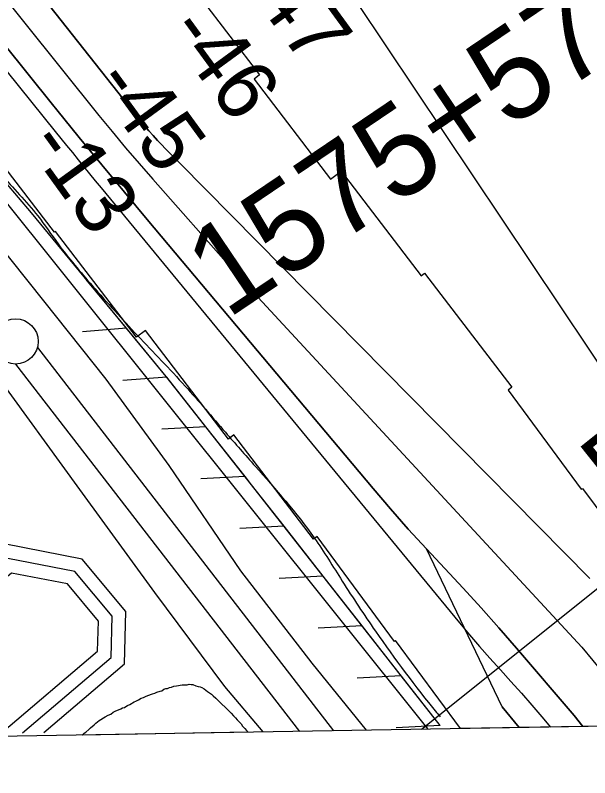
# Model space of a CAD drawing. Extents: x 3887375 to 3925618, y 296674 to 322633.
# Drawn here: x 3901319 to 3901955, y 302226 to 303069 of the extents above; entities that cross this region are included whole.
import ezdxf

# ---------------------------------------------------------------- set-up
doc = ezdxf.new("R2010")
doc.units = 0
for name, color, linetype in [('V-GRID-FRAM', 7, 'Continuous'), ('V-LEVE-TOET', 7, 'Continuous'), ('V-RIVR-EDGE', 7, 'Continuous'), ('V-RIVR-RANG', 7, 'Continuous'), ('V-RIVR-RANG-IDEN', 7, 'Continuous'), ('V-ROAD-CNTR', 7, 'Continuous'), ('V-RRAP-FSHR', 7, 'Continuous'), ('V-RRAP-RVMT', 7, 'Continuous'), ('V-SITE-VEGE', 7, 'Continuous'), ('V-SURV-IDEN', 7, 'Continuous'), ('V-SURV-LINE', 7, 'Continuous'), ('V-TOPO-DPTH', 7, 'Continuous'), ('V-TOPO-MAJR', 7, 'Continuous'), ('V-TOPO-MINR', 7, 'Continuous')]:
    doc.layers.add(name, color=color, linetype=linetype)

msp = doc.modelspace()

# ---------------------------------------------------------------- linework, layer by layer
at = {"layer": 'V-GRID-FRAM'}
msp.add_lwpolyline([(3891343.33, 320285.84), (3923192.81, 320832.52), (3923512.79, 302652.88), (3891647.44, 302105.93), (3891343.33, 320285.84)], dxfattribs=at)
at = {"layer": 'V-LEVE-TOET'}
for points in [[(3901707.73, 302278.61), (3901647.69, 302352.58), (3901568.61, 302454.8), (3901489.37, 302571.22), (3901419.63, 302666.92), (3901350.94, 302753.56), (3901260.77, 302865.88), (3901184.04, 302961.13), (3901104.11, 303054.27), (3901034.71, 303135.98), (3900953.2, 303236.1), (3900808.82, 303408.54), (3900661.39, 303583.59), (3900535.58, 303736.38), (3900409.95, 303890.67), (3900289.1, 304039.54), (3900169.55, 304191.45), (3900063.81, 304326.29), (3899978.96, 304436.59), (3899860.38, 304585.86), (3899743.53, 304733.26)], [(3901593.34, 302276.64), (3901551.16, 302327.07), (3901473.76, 302430.82), (3901390.76, 302544.92), (3901295.47, 302675.34), (3901201.49, 302790.08), (3901115.87, 302885.42), (3901059.27, 302956.11), (3900993.13, 303034.26), (3900919.31, 303122.17), (3900794.44, 303275.91), (3900678.06, 303414.99), (3900578.17, 303534.01), (3900459.67, 303676.09), (3900342.15, 303815.91), (3900217.23, 303973.44), (3900106.77, 304107.28), (3900018.3, 304237.4), (3899953.62, 304320.11), (3899883.39, 304409.19), (3899779.41, 304538), (3899658.35, 304689.71)]]:
    msp.add_lwpolyline(points, dxfattribs=at)
at = {"layer": 'V-RIVR-EDGE'}
msp.add_spline([(3894498.05, 310522.42), (3894530.03, 310496.11), (3894553.78, 310474.69), (3894579.94, 310451.31), (3894614.83, 310419.17), (3894633.24, 310400.67), (3894662.79, 310372.43), (3894685.08, 310353.44), (3894692.35, 310347.11), (3894709.79, 310328.13), (3894746.59, 310285.3), (3894785.84, 310252.18), (3894809.57, 310225.9), (3894830.41, 310205.45), (3894852.71, 310189.85), (3894866.75, 310171.85), (3894915.18, 310120.25), (3894950.06, 310083.74), (3894971.37, 310062.81), (3894999, 310039.43), (3895025.16, 310017.03), (3895052.79, 309992.68), (3895092.99, 309952.27), (3895110.91, 309932.8), (3895141.44, 309903.1), (3895188.91, 309855.88), (3895222.82, 309821.31), (3895255.75, 309784.32), (3895319.22, 309722.49), (3895350.7, 309688.42), (3895358.44, 309676.26), (3895364.73, 309669.44), (3895374.92, 309663.11), (3895388.97, 309650.44), (3895410.77, 309628.05), (3895448.54, 309583.28), (3895480.52, 309554.06), (3895503.76, 309527.78), (3895533.8, 309499.54), (3895577.4, 309454.75), (3895606.95, 309425.54), (3895653.45, 309378.81), (3895685.92, 309349.1), (3895719.83, 309314.54), (3895749.38, 309285.81), (3895790.55, 309242.49), (3895837.06, 309195.75), (3895863.69, 309164.12), (3895900.02, 309127.61), (3895944.1, 309081.37), (3895955.73, 309070.65), (3895974.63, 309054.58), (3896002.25, 309033.14), (3896032.78, 309003.93), (3896062.81, 308972.29), (3896082.67, 308950.39), (3896119.48, 308911.93), (3896139.34, 308892.46), (3896151.96, 308889.51), (3896163.12, 308883.66), (3896167.95, 308873.93), (3896170.35, 308862.27), (3896184.39, 308844.27), (3896211.03, 308816.04), (3896224.12, 308810.18), (3896236.73, 308802.37), (3896249.8, 308786.8), (3896255.61, 308776.59), (3896270.64, 308766.35), (3896280.32, 308753.22), (3896295.82, 308737.15), (3896375.27, 308661.2), (3896425.17, 308610.08), (3896464.41, 308570.65), (3896519.63, 308515.64), (3896548.69, 308483.03), (3896563.22, 308467.45), (3896597.61, 308430.94), (3896635.89, 308396.37), (3896666.41, 308365.7), (3896681.42, 308349.64), (3896712.43, 308320.42), (3896746.34, 308287.31), (3896777.36, 308260.04), (3896801.58, 308235.7), (3896820.47, 308215.26), (3896842.76, 308195.29), (3896851.46, 308181.19), (3896882.46, 308148.57), (3896918.81, 308116.43), (3896962.9, 308074.56), (3896997.76, 308033.19), (3897029.24, 307998.63), (3897042.32, 307985), (3897083.5, 307945.57), (3897107.23, 307918.31), (3897123.21, 307898.85), (3897130, 307898.83), (3897142.13, 307892.97), (3897145.99, 307882.28), (3897149.85, 307874.01), (3897162.93, 307860.38), (3897188.6, 307833.12), (3897229.29, 307788.83), (3897267.56, 307752.31), (3897300.5, 307715.81), (3897334.4, 307680.27), (3897361.53, 307651.07), (3897384.78, 307628.19), (3897411.42, 307598.98), (3897445.81, 307563.45), (3897494.26, 307516.71), (3897543.17, 307462.68), (3897584.83, 307418.38), (3897609.05, 307394.04), (3897646.83, 307355.58), (3897678.81, 307323.94), (3897715.15, 307290.34), (3897751.96, 307253.34), (3897766.97, 307236.31), (3897837.68, 307158.43), (3897886.6, 307104.4), (3897936, 307048.43), (3897965.54, 307015.34), (3898010.59, 306970.06), (3898027.54, 306949.14), (3898044.99, 306935.98), (3898063.87, 306914.08), (3898089.05, 306882.46), (3898117.14, 306854.7), (3898160.23, 306801.18), (3898195.59, 306763.7), (3898235.79, 306719.89), (3898261.46, 306693.6), (3898297.3, 306650.78), (3898332.65, 306612.33), (3898369.94, 306568.04), (3898397.54, 306534.95), (3898422.23, 306505.75), (3898462.9, 306455.14), (3898495.34, 306417.18), (3898521.97, 306382.15), (3898601.37, 306284.34), (3898652.22, 306228.37), (3898693.37, 306177.28), (3898729.68, 306130.57), (3898777.13, 306074.12), (3898825.55, 306014.26), (3898848.79, 305986.04), (3898903.98, 305917.43), (3898957.25, 305854.65), (3898984.35, 305818.16), (3899049.73, 305744.67), (3899107.84, 305679.45), (3899129.14, 305651.72), (3899142.69, 305630.31), (3899156.24, 305611.83), (3899175.12, 305587.98), (3899224.03, 305529.59), (3899255.99, 305493.57), (3899288.9, 305449.3), (3899312.61, 305415.24), (3899375.55, 305336.9), (3899410.9, 305296.02), (3899442.85, 305252.24), (3899470.43, 305211.86), (3899531.42, 305133.52), (3899579.35, 305071.24), (3899616.14, 305025.99), (3899647.13, 304986.09), (3899690.7, 304931.1), (3899729.41, 304876.62), (3899753.62, 304846.93), (3899770.56, 304821.64), (3899817.5, 304755.48), (3899845.56, 304713.16), (3899868.3, 304677.16), (3899889.6, 304650.4), (3899911.39, 304623.64), (3899955.44, 304569.14), (3899987.39, 304526.81), (3900012.56, 304494.21), (3900025.63, 304476.21), (3900037.24, 304456.75), (3900061.94, 304431.93), (3900070.67, 304424.13), (3900074.53, 304414.41), (3900074.99, 304404.21), (3900073.03, 304397.9), (3900071.55, 304388.68), (3900071.54, 304383.82), (3900075.9, 304378.96), (3900087.05, 304374.07), (3900096.26, 304367.74), (3900108.39, 304362.37), (3900117.11, 304353.6), (3900140.84, 304326.35), (3900165.54, 304299.09), (3900226.07, 304227.55), (3900277.87, 304164.29), (3900319.98, 304105.91), (3900352.41, 304062.61), (3900384.36, 304023.2), (3900411.47, 303988.16), (3900438.1, 303954.1), (3900462.8, 303926.85), (3900556.24, 303812.49), (3900597.89, 303762.85), (3900633.71, 303716.63), (3900652.59, 303691.33), (3900701.96, 303626.62), (3900774.57, 303530.77), (3900849.12, 303437.34), (3900903.35, 303371.16), (3900928.05, 303343.42), (3900948.87, 303317.63), (3901001.17, 303258.26), (3901038.95, 303216.88), (3901074.78, 303173.09), (3901092.2, 303147.31), (3901171.6, 303050.47), (3901205, 303008.62), (3901238.41, 302968.23), (3901274.74, 302927.83), (3901303.3, 302893.77), (3901343.98, 302847.53), (3901366.73, 302816.4), (3901404.5, 302770.17), (3901454.38, 302715.17), (3901507.18, 302659.19), (3901551.73, 302608.09), (3901584.66, 302570.61), (3901650.02, 302491.29), (3901680.99, 302443.62), (3901717.76, 302388.17), (3901785.52, 302298.16), (3901789.55, 302293.3)], degree=3, dxfattribs=at)
at = {"layer": 'V-RIVR-RANG'}
msp.add_line((3901768.62, 302279.65), (3902160.46, 302592.92), dxfattribs=at)
at = {"layer": 'V-ROAD-CNTR'}
for points in [[(3901350.86, 302276.23), (3901439.92, 302351.9), (3901441.44, 302409.91), (3901393.16, 302467.75), (3901306.69, 302484.63), (3901062.99, 302283.01)], [(3901327.22, 302275.83), (3901425.1, 302358.99), (3901426.3, 302404.64), (3901385.06, 302454.05), (3901310.79, 302468.54), (3901072.55, 302271.46)], [(3901303.58, 302275.42), (3901410.28, 302366.08), (3901411.16, 302399.37), (3901376.96, 302440.35), (3901314.88, 302452.46), (3901096.58, 302271.87)]]:
    msp.add_lwpolyline(points, dxfattribs=at)
at = {"layer": 'V-RRAP-FSHR'}
for p, q in [((3901442.21, 302723.17), (3901393.53, 302719.33)), ((3901486.75, 302669.18), (3901438.07, 302665.33)), ((3901530.08, 302614.2), (3901481.33, 302611.43)), ((3901573.42, 302559.23), (3901524.67, 302556.46)), ((3901616.62, 302504.16), (3901567.86, 302501.53)), ((3901659.8, 302449.06), (3901611.04, 302446.43)), ((3901702.97, 302393.96), (3901654.21, 302391.33)), ((3901746.14, 302338.86), (3901697.38, 302336.23)), ((3901789.32, 302283.76), (3901740.55, 302281.13))]:
    msp.add_line(p, q, dxfattribs=at)
for points in [[(3891468.38, 312810.08), (3891592.07, 312735.45), (3892299.93, 312230.23), (3893039.21, 311719.28), (3893631.65, 311277.12), (3894117.75, 310846), (3894636.93, 310371.58), (3895241.96, 309786.83), (3895348.82, 309658.26), (3895604.32, 309398.25), (3896430.18, 308555.06), (3897023.94, 307973.73), (3897641.56, 307335.08), (3898033.61, 306930.91), (3898562.18, 306317.87), (3899280.35, 305434.23), (3899629.7, 304981.52), (3900046.19, 304414.8), (3900422.65, 303959.37), (3901188.76, 303011.8), (3901775.81, 302279.78)], [(3901789.31, 302283.76), (3901580.61, 302550.11), (3901486.3, 302669.72), (3901336.95, 302850.78), (3900933.83, 303326.1), (3900183.19, 304271.3)], [(3901442.21, 302723.17), (3901397.66, 302777.17)], [(3901486.74, 302669.17), (3901486.3, 302669.72), (3901442.21, 302723.17)], [(3901530.08, 302614.2), (3901486.74, 302669.17)], [(3901573.42, 302559.23), (3901530.08, 302614.2)], [(3901616.62, 302504.16), (3901580.61, 302550.11), (3901573.42, 302559.23)], [(3901659.8, 302449.06), (3901616.62, 302504.16)], [(3901702.97, 302393.96), (3901659.8, 302449.06)], [(3901789.31, 302283.76), (3901746.14, 302338.86), (3901702.97, 302393.96)]]:
    msp.add_lwpolyline(points, dxfattribs=at)
at = {"layer": 'V-RRAP-RVMT'}
for p, q in [((3901492.43, 303130.12), (3901589.49, 303003.39)), ((3901589.49, 303003.39), (3901583.38, 302998.69)), ((3901583.38, 302998.69), (3901668.17, 302888.07)), ((3901362.38, 302829.36), (3901274.65, 302943.79)), ((3901668.17, 302888.07), (3901679.7, 302896.9)), ((3901679.7, 302896.9), (3901768.35, 302781.18)), ((3901363.61, 302830.29), (3901362.38, 302829.36)), ((3901453.33, 302713.22), (3901363.61, 302830.29)), ((3901768.35, 302781.18), (3901772.04, 302784.05)), ((3901772.04, 302784.05), (3901868.74, 302657.85)), ((3901463.18, 302720.76), (3901453.33, 302713.22)), ((3901555.21, 302600.67), (3901463.18, 302720.76)), ((3901868.74, 302657.85), (3901864.64, 302654.69)), ((3901864.64, 302654.69), (3901945.58, 302545.1)), ((3901561.02, 302605.12), (3901555.21, 302600.67)), ((3901649.38, 302489.76), (3901561.02, 302605.12)), ((3901945.58, 302545.1), (3901946.79, 302545.99)), ((3901946.79, 302545.99), (3902034.96, 302426.87)), ((3901653.25, 302492.68), (3901649.38, 302489.76)), ((3901738.82, 302376.88), (3901653.25, 302492.68)), ((3901740.05, 302377.78), (3901738.82, 302376.88)), ((3901812, 302280.4), (3901740.05, 302377.78)), ((3902172.88, 302286.59), (3901812, 302280.4))]:
    msp.add_line(p, q, dxfattribs=at)
at = {"layer": 'V-SITE-VEGE'}
for p, q in [((3901509.31, 302328.94), (3901511.71, 302329.36)), ((3901511.71, 302329.36), (3901513.72, 302328.99)), ((3901475.77, 302320.55), (3901479.36, 302321.8)), ((3901479.36, 302321.8), (3901481.35, 302322.22)), ((3901481.35, 302322.22), (3901483.74, 302323.85)), ((3901483.74, 302323.85), (3901485.73, 302324.67)), ((3901485.73, 302324.67), (3901487.73, 302324.69)), ((3901487.73, 302324.69), (3901489.72, 302325.92)), ((3901489.72, 302325.92), (3901492.12, 302326.34)), ((3901492.12, 302326.34), (3901494.52, 302327.17)), ((3901494.52, 302327.17), (3901497.71, 302327.61)), ((3901497.71, 302327.61), (3901503.71, 302328.88)), ((3901503.71, 302328.88), (3901509.31, 302328.94)), ((3901513.72, 302328.99), (3901515.72, 302329.01)), ((3901515.72, 302329.01), (3901518.94, 302327.84)), ((3901518.94, 302327.84), (3901521.75, 302327.07)), ((3901521.75, 302327.07), (3901523.76, 302326.7)), ((3901523.76, 302326.7), (3901525.77, 302325.92)), ((3901525.77, 302325.92), (3901528.19, 302324.34)), ((3901528.19, 302324.34), (3901531.82, 302321.58)), ((3901531.82, 302321.58), (3901536.27, 302318.42)), ((3901455.43, 302312.32), (3901458.62, 302313.96)), ((3901458.62, 302313.96), (3901461.01, 302314.78)), ((3901461.01, 302314.78), (3901463.4, 302316.01)), ((3901463.4, 302316.01), (3901465.79, 302316.84)), ((3901465.79, 302316.84), (3901470.98, 302318.9)), ((3901470.98, 302318.9), (3901473.77, 302319.73)), ((3901473.77, 302319.73), (3901475.77, 302320.55)), ((3901536.27, 302318.42), (3901538.29, 302316.44)), ((3901538.29, 302316.44), (3901541.12, 302314.08)), ((3901541.12, 302314.08), (3901558.12, 302297.44)), ((3901439.91, 302303.74), (3901441.5, 302304.95)), ((3901441.5, 302304.95), (3901443.49, 302305.78)), ((3901443.49, 302305.78), (3901445.88, 302307.01)), ((3901445.88, 302307.01), (3901450.65, 302309.86)), ((3901450.65, 302309.86), (3901452.65, 302310.68)), ((3901452.65, 302310.68), (3901455.43, 302312.32)), ((3901421.98, 302295.12), (3901424.77, 302296.36)), ((3901424.77, 302296.36), (3901427.55, 302298.39)), ((3901427.55, 302298.39), (3901429.54, 302299.61)), ((3901429.54, 302299.61), (3901435.92, 302302.09)), ((3901435.92, 302302.09), (3901437.91, 302303.31)), ((3901437.91, 302303.31), (3901439.91, 302303.74)), ((3901558.12, 302297.44), (3901560.56, 302294.67)), ((3901408.46, 302286.56), (3901412.03, 302289.41)), ((3901412.03, 302289.41), (3901418.8, 302293.49)), ((3901418.8, 302293.49), (3901421.98, 302295.12)), ((3901560.56, 302294.67), (3901562.99, 302292.29)), ((3901562.99, 302292.29), (3901564.62, 302289.9)), ((3901564.62, 302289.9), (3901569.07, 302285.55)), ((3901397.36, 302276.43), (3901400.53, 302279.27)), ((3901400.53, 302279.27), (3901402.51, 302281.29)), ((3901402.51, 302281.29), (3901406.48, 302284.54)), ((3901406.48, 302284.54), (3901408.46, 302286.56)), ((3901569.07, 302285.55), (3901570.7, 302283.16)), ((3901570.7, 302283.16), (3901573.13, 302280.39)), ((3901573.13, 302280.39), (3901575.16, 302278.41)), ((3901576.93, 302276.36), (3901393.14, 302273.21)), ((3901393.14, 302273.21), (3901395.37, 302275.2)), ((3901395.37, 302275.2), (3901397.36, 302276.43)), ((3901575.16, 302278.41), (3901576.93, 302276.36))]:
    msp.add_line(p, q, dxfattribs=at)
at = {"layer": 'V-SURV-LINE'}
for points in [[(3901343.61, 302701.95), (3901671.46, 302277.99)], [(3901634.04, 302277.34), (3901319.87, 302683.6)]]:
    msp.add_lwpolyline(points, dxfattribs=at)
msp.add_circle((3901319.51, 302708.59), 25, dxfattribs=at)
at = {"layer": 'V-TOPO-DPTH'}
for p, q in [((3901947.42, 302282.72), (3901876.73, 302281.51)), ((3902014.91, 302283.88), (3901947.42, 302282.72))]:
    msp.add_line(p, q, dxfattribs=at)
for points in [[(3900687.66, 303863.75), (3900990.31, 303484.18), (3900999.73, 303472.38), (3901009.14, 303460.59), (3901018.56, 303448.79), (3901027.99, 303437), (3901087.45, 303362.63), (3901126.63, 303313.67), (3901165.83, 303264.73), (3901205.07, 303215.82), (3901244.33, 303166.93), (3901411.8, 302958.59), (3901426.4, 302940.68), (3901441.17, 302922.91), (3901456.19, 302905.35), (3901471.37, 302887.93), (3901558.05, 302789.9), (3901587.85, 302757.26), (3901946.37, 302370.63), (3901982.67, 302326.04)], [(3900687.66, 303863.75), (3900990.31, 303484.18), (3900999.73, 303472.38), (3901009.14, 303460.59), (3901018.56, 303448.79), (3901027.99, 303437), (3901087.45, 303362.63), (3901126.63, 303313.67), (3901165.83, 303264.73), (3901205.07, 303215.82), (3901244.33, 303166.93), (3901411.8, 302958.59), (3901426.4, 302940.68), (3901441.17, 302922.91), (3901456.19, 302905.35), (3901471.37, 302887.93), (3901558.05, 302789.9), (3901587.85, 302757.26), (3901946.37, 302370.63), (3901982.67, 302326.04)], [(3901955.17, 302446.52), (3901501.65, 302905.49), (3901489.73, 302917.16), (3901476.48, 302930.98), (3901471.6, 302936.21), (3901466.82, 302941.54), (3901462.2, 302947), (3901457.68, 302952.54), (3901237.25, 303231.21), (3901204.19, 303273.32), (3901171.35, 303315.59), (3901138.81, 303358.11), (3901106.49, 303400.79), (3901095.19, 303415.82), (3901068.91, 303451.28), (3901042.94, 303486.95), (3901017.45, 303522.97), (3900992.27, 303559.22), (3900962.22, 303603.08), (3900922.1, 303661.32), (3900881.77, 303719.42), (3900841.15, 303777.31), (3900800.31, 303835.05)], [(3901955.17, 302446.52), (3901501.65, 302905.49), (3901489.73, 302917.16), (3901476.48, 302930.98), (3901471.6, 302936.21), (3901466.82, 302941.54), (3901462.2, 302947), (3901457.68, 302952.54), (3901237.25, 303231.21), (3901204.19, 303273.32), (3901171.35, 303315.59), (3901138.81, 303358.11), (3901106.49, 303400.79), (3901095.19, 303415.82), (3901068.91, 303451.28), (3901042.94, 303486.95), (3901017.45, 303522.97), (3900992.27, 303559.22), (3900962.22, 303603.08), (3900922.1, 303661.32), (3900881.77, 303719.42), (3900841.15, 303777.31), (3900800.31, 303835.05)], [(3901947.42, 302282.72), (3901937.57, 302294.74), (3901873.92, 302369.37), (3901854.47, 302391.78), (3901834.78, 302413.96), (3901814.71, 302435.82), (3901794.4, 302457.44), (3901774.11, 302479.09), (3901754.11, 302500.99), (3901734.52, 302523.27), (3901715.22, 302545.8), (3901465.13, 302843.37), (3901439.94, 302873.53), (3901414.87, 302903.79), (3901389.98, 302934.2), (3901365.22, 302964.71), (3901360.45, 302970.63), (3901333.41, 303004.18), (3901306.37, 303037.74), (3901279.36, 303071.32)], [(3901876.73, 302281.51), (3901857.94, 302304.41), (3901774.11, 302479.09)], [(3901774.11, 302479.09), (3901794.4, 302457.44), (3901814.71, 302435.82), (3901834.78, 302413.96), (3901854.47, 302391.78), (3901873.92, 302369.37), (3901937.57, 302294.74), (3901947.42, 302282.72)]]:
    msp.add_lwpolyline(points, dxfattribs=at)
at = {"layer": 'V-TOPO-MAJR'}
msp.add_lwpolyline([(3901411.05, 303817.55), (3901427.91, 303794.94), (3901429.55, 303792.7), (3901431.16, 303790.45), (3901432.73, 303788.17), (3901434.28, 303785.87), (3901444.52, 303770.34), (3901662.36, 303138.67), (3901673.77, 303120.11), (3901685.36, 303101.65), (3901697.2, 303083.36), (3902082.49, 302508.43)], dxfattribs=at)
at = {"layer": 'V-TOPO-MINR'}
for points in [[(3900687.66, 303863.75), (3900990.31, 303484.18), (3900999.73, 303472.38), (3901009.14, 303460.59), (3901018.56, 303448.79), (3901027.99, 303437), (3901087.45, 303362.63), (3901126.63, 303313.67), (3901165.83, 303264.73), (3901205.07, 303215.82), (3901244.33, 303166.93), (3901411.8, 302958.59), (3901426.4, 302940.68), (3901441.17, 302922.91), (3901456.19, 302905.35), (3901471.37, 302887.93), (3901558.05, 302789.9), (3901587.85, 302757.26), (3901946.37, 302370.63), (3901982.67, 302326.04)], [(3900800.31, 303835.05), (3900841.15, 303777.31), (3900881.77, 303719.42), (3900922.1, 303661.32), (3900962.22, 303603.08), (3900992.27, 303559.22), (3901017.45, 303522.97), (3901042.94, 303486.95), (3901068.91, 303451.28), (3901095.19, 303415.82), (3901106.49, 303400.79), (3901138.81, 303358.11), (3901171.35, 303315.59), (3901204.19, 303273.32), (3901237.25, 303231.21), (3901457.68, 302952.54), (3901462.2, 302947), (3901466.82, 302941.54), (3901471.6, 302936.21), (3901476.48, 302930.98), (3901489.73, 302917.16), (3901501.65, 302905.49), (3901955.17, 302446.52)], [(3900982.23, 303414.35), (3901363.36, 302940.95), (3901369.68, 302933.1), (3901376, 302925.26), (3901382.32, 302917.42), (3901388.65, 302909.58), (3901395, 302901.76), (3901401.35, 302893.94), (3901407.74, 302886.15), (3901414.13, 302878.37), (3901810.74, 302397.51), (3901821.85, 302384.24), (3901833.1, 302371.09), (3901844.55, 302358.11), (3901856.14, 302345.25), (3901867.76, 302332.42), (3901879.29, 302319.5), (3901890.68, 302306.47), (3901901.98, 302293.36), (3901911.58, 302282.11)], [(3901279.36, 303071.32), (3901306.37, 303037.74), (3901333.41, 303004.18), (3901360.45, 302970.63), (3901365.22, 302964.71), (3901389.98, 302934.2), (3901414.87, 302903.79), (3901439.94, 302873.53), (3901465.13, 302843.37), (3901715.22, 302545.8), (3901734.52, 302523.27), (3901754.11, 302500.99), (3901774.11, 302479.09), (3901794.4, 302457.44), (3901814.71, 302435.82), (3901834.78, 302413.96), (3901854.47, 302391.78), (3901873.92, 302369.37), (3901937.57, 302294.74), (3901947.42, 302282.72)], [(3901857.94, 302304.41), (3901876.73, 302281.51)]]:
    msp.add_lwpolyline(points, dxfattribs=at)

# ---------------------------------------------------------------- texts
at = {"layer": 'V-RIVR-RANG'}
for s, rotation, p in [('-47', 306.13997, (3901565.14, 303112.92)), ('-46', 306.13997, (3901485.79, 303052.01)), ('-45', 306.13997, (3901403.95, 302994.52)), ('-13', 305.85833, (3901330.38, 302926.27))]:
    msp.add_text(s, height=67, rotation=rotation, dxfattribs=at).set_placement(p)
at = {"layer": 'V-RIVR-RANG-IDEN'}
msp.add_text('D-020', height=83, rotation=38.49933, dxfattribs=at).set_placement((3901989.35, 302521.69))
at = {"layer": 'V-SURV-IDEN'}
msp.add_text('1575+57.9', height=100, rotation=34.03872, dxfattribs=at).set_placement((3901553.59, 302732.55))

doc.saveas('drawing.dxf')
